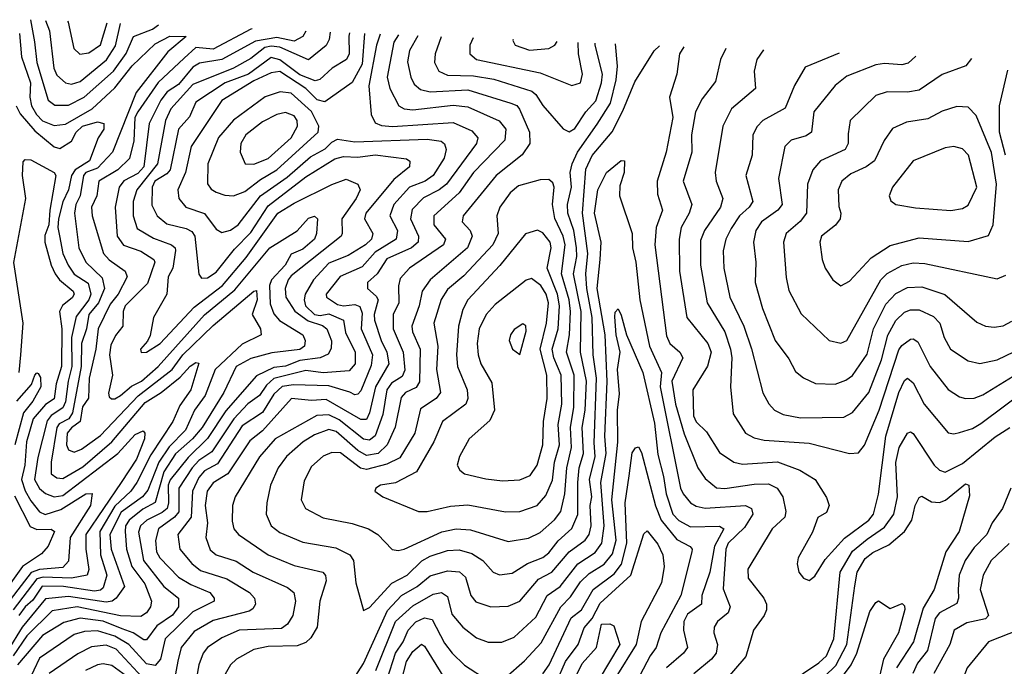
# Model space of a CAD drawing. Extents: x 1308313 to 1441400, y 959662 to 1036319.
# Tile 419 of 656: x 1356106 to 1359510, y 1032070 to 1034303. Entities that reach past the tile are written whole.
import ezdxf

# ---------------------------------------------------------------- set-up
doc = ezdxf.new("R2010")
doc.units = 0

msp = doc.modelspace()

# ---------------------------------------------------------------- linework, layer by layer
at = {"layer": '0CON10XD'}
for points in [[(1356143.1, 1034302.9), (1356157, 1034227), (1356165.6, 1034155), (1356204.3, 1034025), (1356228.1, 1034008.1), (1356275, 1034007.3), (1356329, 1034035), (1356430.7, 1034125), (1356474, 1034186), (1356499.8, 1034245), (1356565, 1034270.3), (1356586.2, 1034284.6)], [(1356195.4, 1034300.7), (1356209, 1034265), (1356224.2, 1034135), (1356235, 1034111.9), (1356265, 1034085.2), (1356285, 1034080.6), (1356315, 1034089.8), (1356405.9, 1034164.1), (1356437.7, 1034212.3), (1356455, 1034290)], [(1356271.5, 1034297.6), (1356274, 1034294), (1356293, 1034203), (1356313.7, 1034183.7), (1356345, 1034188.9), (1356385, 1034216), (1356408.7, 1034291.9)], [(1356910.2, 1034271.2), (1356905, 1034269.8), (1356775, 1034201.4), (1356715, 1034206.9), (1356675, 1034169.5), (1356585, 1034085.5), (1356514.3, 1033985), (1356504.7, 1033965), (1356500.7, 1033885), (1356486.1, 1033823.9), (1356445, 1033784.6), (1356379.4, 1033745), (1356372.8, 1033695), (1356354.6, 1033655), (1356356.9, 1033625), (1356395.7, 1033495), (1356415, 1033473.5), (1356471.2, 1033435), (1356477.9, 1033415), (1356446.4, 1033355), (1356419.2, 1033320.8), (1356377.6, 1033235), (1356369.7, 1033165), (1356346.7, 1033065), (1356343.7, 1032996.3), (1356323.9, 1032966.1), (1356314.9, 1032915.1), (1356285, 1032893.6), (1356270.8, 1032875), (1356268.6, 1032835), (1356275, 1032817.8), (1356295, 1032809.5), (1356319.8, 1032820.2), (1356385, 1032866.8), (1356515.6, 1033004.4), (1356633.4, 1033095), (1356670.6, 1033145), (1356775, 1033246.8), (1356915, 1033365.8), (1356925, 1033367.7), (1356927.6, 1033335), (1356910.2, 1033285), (1356939, 1033235), (1356940.8, 1033215), (1356875, 1033182.2), (1356781.8, 1033095), (1356747, 1033005), (1356710.8, 1032955), (1356679.5, 1032885), (1356622.7, 1032827.3), (1356586.7, 1032775), (1356548.7, 1032678.7), (1356531, 1032655), (1356457.5, 1032602.5), (1356417.3, 1032525), (1356422.8, 1032475), (1356469.1, 1032345), (1356439.3, 1032305), (1356425.4, 1032294.6), (1356405, 1032290.9), (1356275, 1032310.8), (1356195, 1032303), (1356114.7, 1032205.3), (1356065, 1032124.5)], [(1357095.1, 1034263.6), (1357084.8, 1034245.2), (1357055, 1034228.2), (1356995, 1034241.3), (1356921.7, 1034228.3), (1356805, 1034165.3), (1356727.2, 1034152.8), (1356705, 1034138.9), (1356655, 1034079), (1356615.7, 1034054.3), (1356593.9, 1034025), (1356553.6, 1033945), (1356535.5, 1033795), (1356515, 1033772), (1356466.7, 1033746.7), (1356450, 1033725), (1356435.8, 1033655), (1356443.5, 1033555), (1356465, 1033524.8), (1356525, 1033503.7), (1356569.6, 1033475), (1356573.8, 1033465), (1356547.7, 1033392.3), (1356471.1, 1033315), (1356464.1, 1033295), (1356462.4, 1033245), (1356437.4, 1033212.6), (1356421.4, 1033178.6), (1356416.4, 1033145), (1356427.2, 1033075), (1356413.3, 1033013.3), (1356415, 1033000), (1356423.1, 1032993.1), (1356435, 1032993.2), (1356455, 1033004.8), (1356493.1, 1033036.9), (1356526.9, 1033055), (1356585, 1033105.5), (1356745, 1033283.5), (1356850, 1033370), (1356971, 1033515), (1357065, 1033573.8), (1357105, 1033617.6), (1357125, 1033624), (1357135.2, 1033615), (1357132.4, 1033565), (1357125.2, 1033545), (1357085, 1033511), (1357045, 1033493.7), (1357023.4, 1033455), (1356976.8, 1033405), (1356969.7, 1033385), (1356972, 1033322), (1356985, 1033286.8), (1357004.4, 1033264.4), (1357085.3, 1033215), (1357093.1, 1033195), (1357090.8, 1033175), (1357075, 1033164.1), (1356977.9, 1033152.1), (1356905, 1033133), (1356855, 1033105.7), (1356811.6, 1033015), (1356736.8, 1032895), (1356704.1, 1032855.9), (1356645, 1032803.9), (1356605, 1032741.3), (1356575, 1032635.2), (1356532.3, 1032612.3), (1356484.6, 1032575), (1356472.5, 1032555), (1356470.4, 1032535), (1356475.9, 1032475), (1356493.9, 1032415), (1356539.2, 1032355), (1356561.9, 1032295), (1356558.7, 1032275), (1356544, 1032255), (1356525, 1032242), (1356455, 1032244.4), (1356305, 1032274.9), (1356218, 1032262), (1356131, 1032175), (1356083.9, 1032106.1)], [(1357179.2, 1034260.1), (1357175.7, 1034235), (1357166.1, 1034213.9), (1357105, 1034164), (1357005, 1034208.5), (1356975, 1034211.9), (1356953.1, 1034206.9), (1356905, 1034168.9), (1356844.9, 1034135.1), (1356705, 1034078.6), (1356628.4, 1033995), (1356610.1, 1033955), (1356583, 1033805), (1356511, 1033715), (1356498.7, 1033675), (1356498.6, 1033625), (1356512.2, 1033582.2), (1356568.4, 1033548.4), (1356631.1, 1033525), (1356643.6, 1033515), (1356645.3, 1033505.3), (1356635.5, 1033444.5), (1356619.5, 1033415), (1356615.2, 1033355), (1356568.2, 1033275), (1356557.2, 1033212.8), (1356547.8, 1033192.2), (1356524, 1033165), (1356526, 1033154), (1356545, 1033154.6), (1356592.2, 1033185), (1356709.5, 1033310.5), (1356807.2, 1033385), (1356888.7, 1033481.3), (1356998.5, 1033635), (1357055, 1033669.6), (1357185, 1033734.3), (1357235, 1033752.2), (1357275.6, 1033735), (1357283.2, 1033715), (1357269, 1033685), (1357219.2, 1033615), (1357221.4, 1033565), (1357216.9, 1033555), (1357045, 1033418.3), (1357033.8, 1033405), (1357024.4, 1033375), (1357026.2, 1033345), (1357056.8, 1033296.8), (1357102.9, 1033262.9), (1357153.4, 1033246.6), (1357168.3, 1033235), (1357183.9, 1033193.9), (1357183, 1033167), (1357172.2, 1033147.8), (1357144.9, 1033135.1), (1357074, 1033126), (1357025, 1033106.1), (1356985, 1033101.6), (1356925, 1033072.8), (1356818.3, 1032951.7), (1356755, 1032856.7), (1356688.8, 1032791.2), (1356626.4, 1032713.6), (1356619.9, 1032695), (1356621.1, 1032635), (1356615.6, 1032615), (1356599.2, 1032600.8), (1356545.2, 1032575), (1356523.9, 1032555), (1356517.3, 1032532.7), (1356534.6, 1032435), (1356605, 1032346), (1356654.8, 1032305), (1356655.1, 1032275), (1356635, 1032246.7), (1356580.5, 1032209.5), (1356545, 1032161.1), (1356535, 1032161), (1356498.8, 1032185), (1356460.2, 1032199.8), (1356395, 1032226.2), (1356315, 1032235.7), (1356258.8, 1032221.2), (1356185, 1032175.9), (1356099.2, 1032075)], [(1356105.7, 1034255), (1356112, 1034175), (1356143.6, 1034085), (1356141.1, 1034035), (1356147.1, 1034005), (1356164.3, 1033975), (1356185, 1033953.9), (1356225, 1033937), (1356265, 1033942.5), (1356356.3, 1033995), (1356435, 1034067.6), (1356495, 1034143.7), (1356575, 1034219.3), (1356625, 1034245.7), (1356681.2, 1034245), (1356618.1, 1034191.9), (1356508.4, 1034051.6), (1356427.6, 1033845), (1356375, 1033789.9), (1356335, 1033775.1), (1356326.5, 1033765), (1356315.4, 1033695), (1356300, 1033665), (1356296, 1033635), (1356311, 1033515), (1356334.8, 1033465), (1356391.2, 1033411.2), (1356399.7, 1033375), (1356378.9, 1033325), (1356345.6, 1033285), (1356337.5, 1033235), (1356319.8, 1033185), (1356319.2, 1033105), (1356288.9, 1032945), (1356276, 1032925), (1356242.9, 1032907), (1356234.3, 1032895), (1356214.5, 1032774.5), (1356215.3, 1032735), (1356235, 1032721.3), (1356255, 1032718.5), (1356325, 1032758.9), (1356425, 1032844.6), (1356539.6, 1032980.4), (1356595.6, 1033015), (1356661.5, 1033068.5), (1356695, 1033106.7), (1356715, 1033118.8), (1356725, 1033117.1), (1356697.4, 1033025), (1356659.9, 1032970.1), (1356636, 1032915), (1356559.8, 1032800.2), (1356511.6, 1032705), (1356490.5, 1032675), (1356435, 1032623), (1356382.9, 1032535), (1356385.1, 1032455.1), (1356407.3, 1032385), (1356395, 1032341.4), (1356385, 1032332.7), (1356365, 1032329.7), (1356257.5, 1032345), (1356183.4, 1032346.6), (1356151.7, 1032298.3), (1356125, 1032275.5), (1356102.8, 1032245)], [(1357245.8, 1034257.3), (1357243.5, 1034246.5), (1357245.1, 1034184.9), (1357236.4, 1034165), (1357186.5, 1034135), (1357143.4, 1034096.6), (1357127.8, 1034092.2), (1357075, 1034112.6), (1357005, 1034164.7), (1356975, 1034171.8), (1356897.2, 1034115), (1356817, 1034085), (1356715, 1034018.4), (1356692.7, 1033967.3), (1356655.7, 1033924.3), (1356626, 1033784), (1356615, 1033770.6), (1356573.9, 1033745), (1356564.3, 1033725), (1356562.5, 1033662.5), (1356581.6, 1033625), (1356615, 1033598.4), (1356682, 1033582), (1356701.6, 1033571.6), (1356711.8, 1033555), (1356725, 1033424), (1356735, 1033410), (1356755, 1033411.6), (1356785, 1033431.1), (1356849.2, 1033510.8), (1356905, 1033568), (1356965, 1033659.9), (1357095, 1033760.7), (1357195, 1033822.6), (1357225, 1033830.8), (1357275, 1033828), (1357335, 1033835.8), (1357442.9, 1033822.9), (1357454.7, 1033814.7), (1357453.2, 1033795), (1357399.4, 1033750.6), (1357303, 1033635), (1357297.7, 1033615), (1357326.5, 1033565), (1357321.7, 1033545), (1357301.7, 1033525), (1357241.8, 1033488.2), (1357175, 1033461.8), (1357122.1, 1033405), (1357092.9, 1033355), (1357089.2, 1033335), (1357093.9, 1033315), (1357125.1, 1033285.1), (1357145, 1033281.8), (1357175, 1033287.5), (1357225.3, 1033265), (1357232.4, 1033222.4), (1357266.2, 1033155), (1357266.1, 1033115), (1357245, 1033090.1), (1357155, 1033083.9), (1357095, 1033091.3), (1356985, 1033063.9), (1356958.9, 1033041.1), (1356935, 1033005.2), (1356895, 1032975.8), (1356846.1, 1032925), (1356769.9, 1032810.1), (1356725, 1032780.7), (1356702.2, 1032755), (1356656.6, 1032685), (1356656.8, 1032603.2), (1356641.6, 1032585), (1356585.6, 1032545), (1356576.1, 1032503.9), (1356579.3, 1032465), (1356590.2, 1032445), (1356655, 1032377.2), (1356697.9, 1032352.1), (1356763.8, 1032325), (1356778.2, 1032305), (1356778.5, 1032295), (1356705, 1032258.4), (1356609, 1032165), (1356592.5, 1032095), (1356575, 1032072.8), (1356545, 1032078.3), (1356483.5, 1032145), (1356435, 1032174.5), (1356375, 1032192.1), (1356330.1, 1032189.9), (1356295, 1032179.4), (1356175, 1032097.7), (1356135.8, 1032015)], [(1357297.5, 1034255.2), (1357290.2, 1034149.8), (1357255, 1034086.4), (1357160.7, 1034019.3), (1357135, 1034026.5), (1357095.7, 1034065), (1357005, 1034124.3), (1356975, 1034119.8), (1356915, 1034092.2), (1356805, 1034024.3), (1356698.9, 1033865), (1356679.5, 1033775), (1356653.4, 1033715), (1356656.4, 1033685), (1356680.5, 1033655), (1356745, 1033633.2), (1356785, 1033579.6), (1356805, 1033567.5), (1356835, 1033575.7), (1356861.4, 1033595), (1356938.3, 1033695), (1357030.9, 1033759.1), (1357111.1, 1033828.9), (1357162.6, 1033857.4), (1357185, 1033880), (1357205, 1033890.5), (1357265, 1033880.8), (1357515, 1033890.8), (1357563.5, 1033883.5), (1357575, 1033874.4), (1357580.9, 1033855), (1357573.3, 1033825), (1357535, 1033765.2), (1357507.9, 1033745), (1357453.8, 1033725), (1357399.1, 1033665), (1357385.2, 1033625), (1357411.9, 1033575), (1357407.4, 1033545), (1357335, 1033500.4), (1357290.5, 1033449.5), (1357214, 1033416), (1357165.4, 1033355), (1357166.5, 1033345), (1357205, 1033319.7), (1357225, 1033314.9), (1357265, 1033319.7), (1357282.5, 1033312.5), (1357289.5, 1033289.5), (1357286.7, 1033235), (1357325.7, 1033145), (1357321.6, 1033108.4), (1357285, 1033021.8), (1357275, 1033009.2), (1357265, 1033007.1), (1357246.8, 1033016.8), (1357175, 1033038.6), (1357052.4, 1033042.4), (1357013.3, 1033036.7), (1356985, 1033010.3), (1356945, 1032945.9), (1356875, 1032900.3), (1356790.5, 1032769.5), (1356745, 1032744.9), (1356725, 1032721.7), (1356703.1, 1032675), (1356698.5, 1032585), (1356652.6, 1032525), (1356659.5, 1032475), (1356701.7, 1032425), (1356731.2, 1032401.2), (1356822.3, 1032372.3), (1356900.7, 1032325), (1356918.2, 1032305), (1356920.8, 1032285), (1356911.9, 1032268.1), (1356899.2, 1032260.8), (1356775, 1032228.2), (1356709.4, 1032190.6), (1356664.8, 1032135), (1356652.7, 1032087.3), (1356635.2, 1031994.9)], [(1357352.7, 1034252.9), (1357339.2, 1034215), (1357313.6, 1034075), (1357320.8, 1033975), (1357335, 1033946.2), (1357357.3, 1033937.3), (1357395, 1033933.6), (1357605, 1033948.4), (1357669.3, 1033919.3), (1357690.3, 1033895), (1357684.8, 1033875), (1357581, 1033735), (1357556.7, 1033715), (1357501.7, 1033688.3), (1357462.9, 1033647.1), (1357457.5, 1033615), (1357484.5, 1033555), (1357483.7, 1033535), (1357460.5, 1033515), (1357375, 1033476.8), (1357341.9, 1033425), (1357308.6, 1033395), (1357308.4, 1033375), (1357338.7, 1033348.7), (1357344.8, 1033335), (1357331.4, 1033285), (1357332.3, 1033265), (1357355.4, 1033195), (1357375.7, 1033155), (1357382.7, 1033115), (1357335.9, 1033035), (1357315.6, 1032945), (1357305, 1032922.7), (1357285, 1032922.2), (1357165, 1032990.8), (1357115, 1032987.9), (1357045.8, 1032994.2), (1356945, 1032883.2), (1356901.4, 1032848.6), (1356825.2, 1032735), (1356775, 1032703.8), (1356754.8, 1032675), (1356747.2, 1032625), (1356755.6, 1032565), (1356749.5, 1032515), (1356765, 1032472.7), (1356785.2, 1032455.2), (1356855, 1032432.8), (1356913.8, 1032395), (1357032.2, 1032342.2), (1357054.2, 1032325), (1357059.3, 1032295), (1357050.2, 1032245), (1357032.4, 1032215), (1357010.9, 1032200.9), (1356864.9, 1032195.1), (1356805, 1032168.3), (1356755.9, 1032135), (1356741, 1032115), (1356725.2, 1032074.8), (1356692.8, 1031895)], [(1357415.4, 1034250.3), (1357398.9, 1034225), (1357376.7, 1034105), (1357385.2, 1034065.2), (1357416.7, 1034005), (1357434.6, 1033994.6), (1357465, 1033991.4), (1357605, 1034008.3), (1357655, 1034001.8), (1357763.7, 1033953.7), (1357786, 1033925), (1357783.2, 1033886.8), (1357675.1, 1033774.9), (1357625.7, 1033705), (1357537.7, 1033625), (1357537.8, 1033595), (1357578.1, 1033545), (1357571.4, 1033525), (1357453.3, 1033445), (1357421.3, 1033408.7), (1357415.6, 1033384.4), (1357417, 1033325), (1357397.6, 1033285), (1357397.5, 1033235), (1357431.2, 1033155), (1357437.9, 1033092.1), (1357428.8, 1033071.2), (1357391.8, 1033048.2), (1357375.7, 1033025), (1357360.9, 1032939.1), (1357335, 1032865.7), (1357315, 1032851.2), (1357295, 1032853.8), (1357210.9, 1032920.9), (1357175, 1032938.2), (1357133.4, 1032936.6), (1356989.7, 1032855), (1356935, 1032793.5), (1356850.8, 1032655), (1356841.9, 1032625), (1356841.2, 1032571.2), (1356846.8, 1032545), (1356862.1, 1032525), (1356965, 1032455.2), (1357055, 1032417.8), (1357154.4, 1032395), (1357163.8, 1032383.8), (1357165.8, 1032365), (1357144.2, 1032295), (1357134.8, 1032205.2), (1357112.1, 1032167.9), (1357095, 1032152.6), (1357065, 1032141), (1356965, 1032138.3), (1356915, 1032127.6), (1356855.6, 1032094.4), (1356835, 1032074.5), (1356812, 1032035)], [(1357482.4, 1034247.6), (1357453.8, 1034196.2), (1357447.2, 1034157.2), (1357458.7, 1034105), (1357469.8, 1034079.8), (1357491.4, 1034061.4), (1357525, 1034053.3), (1357655, 1034060.5), (1357803.3, 1034015), (1357825, 1034006.1), (1357834.2, 1033994.2), (1357868.4, 1033915), (1357869, 1033875), (1357843.6, 1033836.4), (1357753, 1033765), (1357639.2, 1033625), (1357635.9, 1033605), (1357663.1, 1033575), (1357670.5, 1033555), (1357653.9, 1033515), (1357525.4, 1033404.6), (1357496.9, 1033365), (1357487, 1033315), (1357461.6, 1033245), (1357464.5, 1033225), (1357490.3, 1033165), (1357488.2, 1033051.8), (1357477.1, 1033032.9), (1357439.7, 1033015), (1357425, 1032998.2), (1357404.1, 1032895.9), (1357376.7, 1032835), (1357345, 1032804.9), (1357305, 1032798), (1357275, 1032814.9), (1357200.4, 1032880.4), (1357175, 1032887.8), (1357125, 1032869.5), (1357086.4, 1032845), (1357028.8, 1032795), (1356999.8, 1032755), (1356973.1, 1032695), (1356960, 1032635), (1356958.2, 1032595), (1356975.4, 1032555), (1357005, 1032532.1), (1357085, 1032498.1), (1357198.5, 1032478.5), (1357247.7, 1032455), (1357260.6, 1032435), (1357267.8, 1032357.8), (1357295, 1032262.5), (1357315, 1032273.1), (1357392.5, 1032357.5), (1357445, 1032385.2), (1357496.1, 1032433.9), (1357525, 1032450.5), (1357585, 1032469.6), (1357625, 1032472.7), (1357669.3, 1032459.3), (1357706.8, 1032435), (1357742.7, 1032395), (1357765, 1032385.9), (1357808.1, 1032391.9), (1357861.6, 1032425), (1357915, 1032445.9), (1357935, 1032461.5), (1357967.3, 1032502.7), (1358014.4, 1032545.6), (1358035.7, 1032594.3), (1358035.3, 1032705), (1358040.5, 1032755), (1358055.1, 1032805.1), (1358050.9, 1032895), (1358061.2, 1032955), (1358064.9, 1033054.9), (1358044.9, 1033155), (1358047.2, 1033295), (1358020.8, 1033425), (1358032.1, 1033485), (1358031.3, 1033515), (1358021.1, 1033575), (1358000.7, 1033635), (1357999.5, 1033665), (1358013.4, 1033725), (1358008.9, 1033775), (1358016.1, 1033805), (1358034.8, 1033845.2), (1358102.6, 1033942.6), (1358147.9, 1034015), (1358167.9, 1034095), (1358172.1, 1034142.1), (1358165.6, 1034219.4)], [(1357221.3, 1031965), (1357295, 1032079.7), (1357377.7, 1032262.3), (1357425.9, 1032314.1), (1357479.6, 1032345), (1357525, 1032382.9), (1357585, 1032399.3), (1357626.7, 1032396.7), (1357647.4, 1032377.4), (1357665.8, 1032315), (1357682.9, 1032292.9), (1357735.3, 1032275.3), (1357795, 1032277.9), (1357835, 1032294.7), (1357899.2, 1032370.8), (1357946.1, 1032395), (1358005, 1032465.2), (1358061, 1032505), (1358074.5, 1032525.5), (1358081.7, 1032555), (1358078.4, 1032625), (1358083.3, 1032655), (1358076.1, 1032715), (1358095.1, 1032794.9), (1358092.2, 1032842.2), (1358100.2, 1033065), (1358089, 1033145), (1358085.4, 1033275), (1358067.1, 1033375), (1358063.4, 1033425), (1358070.2, 1033495), (1358051.8, 1033635), (1358063.5, 1033786.5), (1358085, 1033834.2), (1358153.8, 1033916.2), (1358191.5, 1033988.5), (1358232.2, 1034087.8), (1358299.1, 1034195), (1358317.6, 1034213.1)], [(1357563.3, 1034244.2), (1357541.9, 1034185), (1357540.3, 1034155), (1357554.6, 1034125), (1357585, 1034111.8), (1357675, 1034109.5), (1357745, 1034097.2), (1357875.9, 1034055.9), (1357890.5, 1034045), (1357915, 1034006.2), (1357985, 1033925.6), (1358005, 1033915.5), (1358025, 1033927.1), (1358063.5, 1033985), (1358097.4, 1034022.6), (1358117.6, 1034085), (1358120.3, 1034115), (1358095.8, 1034215), (1358095, 1034222.3)], [(1357673.1, 1034239.7), (1357662.2, 1034215), (1357662.5, 1034185), (1357685, 1034165.3), (1357905, 1034119.6), (1358015, 1034075.5), (1358044.4, 1034085), (1358051.4, 1034115), (1358038.3, 1034185), (1358036.5, 1034224.7)], [(1357811.4, 1034234), (1357811.3, 1034231.3), (1357818.9, 1034215), (1357868.2, 1034198.2), (1357935, 1034203.2), (1357955.5, 1034214.5), (1357963.7, 1034227.7)], [(1358401.8, 1034209.6), (1358386.9, 1034185), (1358378, 1034115), (1358352, 1034035), (1358363.9, 1033965), (1358341.1, 1033845), (1358309.6, 1033745), (1358310.5, 1033700.5), (1358327.7, 1033645), (1358306.3, 1033585), (1358301.3, 1033525), (1358341.6, 1033211.6), (1358353.7, 1033185), (1358387.8, 1033155), (1358398.3, 1033135), (1358360.4, 1033055), (1358373.3, 1032975), (1358402.5, 1032872.5), (1358450.4, 1032755), (1358475, 1032718), (1358515, 1032686.2), (1358544.1, 1032684.1), (1358645, 1032699.1), (1358695, 1032700.4), (1358724.6, 1032685), (1358743.5, 1032655), (1358753.9, 1032605), (1358750.7, 1032585), (1358707.1, 1032545), (1358623.1, 1032405), (1358624, 1032374), (1358678.9, 1032305), (1358687.5, 1032285), (1358687.5, 1032265), (1358679.6, 1032245), (1358642.7, 1032195), (1358616.6, 1032103.4), (1358488.7, 1031955)], [(1358546.7, 1034203.6), (1358528.4, 1034165), (1358511, 1034089), (1358465, 1034029.1), (1358442.7, 1033985), (1358427.8, 1033905), (1358428.9, 1033845), (1358399.7, 1033745), (1358429.2, 1033665), (1358419.8, 1033635), (1358392.2, 1033585), (1358385.6, 1033545), (1358386.7, 1033435), (1358412.2, 1033275), (1358484.3, 1033184.3), (1358495.8, 1033155), (1358483.9, 1033106.1), (1358432.4, 1033025), (1358434.8, 1032935), (1358445, 1032914.6), (1358480, 1032880), (1358525, 1032808.2), (1358575, 1032774.7), (1358605, 1032767.5), (1358725.5, 1032775.5), (1358802.9, 1032747.1), (1358855.2, 1032715.2), (1358895, 1032652.5), (1358903.8, 1032625), (1358895, 1032601.5), (1358865, 1032583.6), (1358846.8, 1032533.2), (1358796.5, 1032445), (1358793.7, 1032423.7), (1358799.4, 1032395), (1358815, 1032374.2), (1358835, 1032365.8), (1358855, 1032380.8), (1358890.9, 1032439.1), (1358957.3, 1032512.7), (1359041.1, 1032575), (1359057.8, 1032595), (1359074.1, 1032664.1), (1359100.3, 1032865), (1359145.2, 1033015), (1359165, 1033057.3), (1359175, 1033065.4), (1359195, 1033049.2), (1359232.3, 1032975), (1359315, 1032876.4), (1359335, 1032872.7), (1359355, 1032877.4), (1359399.3, 1032890.7), (1359428.6, 1032908.6), (1359596.1, 1033033.9)], [(1358677.2, 1034198.3), (1358654.6, 1034165), (1358645.3, 1034125), (1358649.6, 1034065), (1358566.7, 1033995), (1358536.7, 1033935), (1358510, 1033775), (1358513.6, 1033745), (1358536.7, 1033685), (1358528.5, 1033655), (1358473, 1033575), (1358459.7, 1033540.3), (1358459.4, 1033455), (1358482.3, 1033325), (1358543.7, 1033225), (1358563.5, 1033165), (1358567.6, 1033135), (1358562.6, 1033035), (1358572.3, 1032942.3), (1358615.2, 1032875.2), (1358645, 1032858.4), (1358679.5, 1032850.5), (1358835, 1032840.9), (1358975, 1032804.5), (1359005, 1032806.7), (1359026.7, 1032833.3), (1359077.1, 1032955), (1359145, 1033162.5), (1359155, 1033178.3), (1359185, 1033199.7), (1359195, 1033201.3), (1359210.6, 1033190.6), (1359252.9, 1033105), (1359315, 1033025.9), (1359355, 1033000.3), (1359375, 1032994.7), (1359405, 1032996.1), (1359435, 1033007.2), (1359555, 1033081.6)], [(1358938.3, 1034187.5), (1358820.7, 1034139.3), (1358783.9, 1034076.1), (1358752.2, 1033997.8), (1358674.8, 1033955.2), (1358655, 1033933.5), (1358640.8, 1033905), (1358637.9, 1033835), (1358616.2, 1033765), (1358640.2, 1033675), (1358628.1, 1033655), (1358594.3, 1033625), (1358565, 1033581.8), (1358547.3, 1033545), (1358537.6, 1033505), (1358540.2, 1033445), (1358561.3, 1033345), (1358609.6, 1033245), (1358636.2, 1033166.2), (1358674.3, 1033014.3), (1358695.8, 1032975.8), (1358715.6, 1032955), (1358745, 1032939.1), (1358805, 1032927.9), (1358955, 1032930.5), (1358985, 1032945.9), (1359041.1, 1033015), (1359085, 1033128.5), (1359106.8, 1033213.2), (1359135, 1033264.7), (1359165, 1033292.6), (1359185, 1033301), (1359215, 1033301.2), (1359265, 1033278.1), (1359286.8, 1033255), (1359301.2, 1033205), (1359324.1, 1033165), (1359384.3, 1033124.3), (1359425, 1033115.9), (1359485, 1033128.8), (1359545, 1033157.5)], [(1359204, 1034176.5), (1359176.7, 1034153.3), (1359155, 1034147.1), (1359095, 1034151.3), (1359065, 1034146.6), (1358965, 1034107.9), (1358924.8, 1034075.2), (1358850.9, 1033985), (1358843.1, 1033915), (1358825, 1033902.1), (1358772.8, 1033887.2), (1358750.8, 1033865), (1358729.5, 1033755), (1358741.2, 1033665), (1358727.2, 1033645), (1358669.8, 1033605), (1358651, 1033575), (1358642.5, 1033535), (1358650.5, 1033465), (1358648.8, 1033395), (1358673.2, 1033305), (1358717.7, 1033195), (1358765, 1033131.4), (1358788.3, 1033088.3), (1358815, 1033066.2), (1358856.8, 1033046.8), (1358925.2, 1033044.8), (1358962, 1033058), (1358985, 1033073.9), (1359035, 1033147.5), (1359056.9, 1033235), (1359099.7, 1033320.3), (1359135, 1033357.8), (1359175, 1033378.1), (1359225, 1033380.2), (1359303.8, 1033353.8), (1359415, 1033258.8), (1359444.1, 1033244.1), (1359475, 1033240.7), (1359505, 1033245.3), (1359535, 1033261.4)], [(1359396.6, 1034168.6), (1359376.4, 1034143.6), (1359295, 1034113.4), (1359215, 1034059.2), (1359175, 1034052.9), (1359105, 1034054.2), (1359065, 1034041.1), (1358976.2, 1033955), (1358969.3, 1033909.3), (1358970, 1033875), (1358959.1, 1033855), (1358874.1, 1033815.9), (1358847.5, 1033785), (1358829.7, 1033735), (1358826.2, 1033635), (1358803.7, 1033606.3), (1358755.3, 1033565), (1358746.6, 1033535), (1358755, 1033412.5), (1358765, 1033367.5), (1358807, 1033287), (1358904.2, 1033195), (1358945, 1033185.5), (1358965, 1033195.6), (1359082.5, 1033405), (1359105, 1033426.1), (1359155, 1033453.7), (1359195, 1033463.4), (1359235, 1033460.6), (1359485, 1033408.2), (1359515, 1033420.5)], [(1359513.4, 1033835), (1359492.4, 1033915), (1359493.4, 1034005), (1359521.5, 1034128.5)], [(1356845, 1033694.8), (1356885, 1033709.5), (1356938.4, 1033751.6), (1356995, 1033784.6), (1357138, 1033915), (1357139.7, 1033935), (1357115, 1033986.2), (1357045, 1034049.6), (1357006, 1034054), (1356955, 1034036.6), (1356845, 1033955.7), (1356793.6, 1033896.4), (1356756.3, 1033805), (1356755.7, 1033735.7), (1356767.7, 1033717.7), (1356785, 1033707.3), (1356815, 1033696.7), (1356845, 1033694.8)], [(1356094.4, 1034005), (1356107.8, 1033977.8), (1356159.1, 1033919.1), (1356225, 1033864.4), (1356245, 1033858.4), (1356285, 1033883.1), (1356301.5, 1033915), (1356322.9, 1033935), (1356375, 1033950.2), (1356397.1, 1033945), (1356397.1, 1033925), (1356377.7, 1033895), (1356348, 1033815), (1356298.3, 1033785), (1356285.1, 1033765), (1356274.6, 1033715), (1356255.7, 1033674.3), (1356240.8, 1033615), (1356237.9, 1033585), (1356243.6, 1033556.4), (1356255.7, 1033495), (1356274.2, 1033455), (1356294.6, 1033424.6), (1356342.9, 1033392.9), (1356352.6, 1033355), (1356344.8, 1033335), (1356301.6, 1033278.4), (1356285.5, 1033205), (1356286.9, 1033105), (1356273.3, 1033055), (1356265, 1032983.2), (1356255, 1032963), (1356215, 1032935.7), (1356201.8, 1032918.2), (1356168.9, 1032791.1), (1356157.4, 1032715), (1356174.3, 1032684.3), (1356195, 1032666.7), (1356225, 1032654.9), (1356255, 1032659.5), (1356445.7, 1032804.3), (1356505, 1032870.8), (1356533.1, 1032883.1), (1356538.8, 1032875), (1356537.1, 1032855), (1356510.2, 1032785), (1356456.5, 1032705), (1356335.1, 1032525), (1356334.6, 1032475), (1356345.8, 1032404.2), (1356339.7, 1032385), (1356285.9, 1032374.1), (1356187.6, 1032377.6), (1356165, 1032371.9), (1356084.2, 1032265)], [(1356915, 1033803.8), (1356965, 1033824.1), (1357044.4, 1033895), (1357067, 1033935), (1357065.7, 1033955), (1357055, 1033970.9), (1357025, 1033981.9), (1356995, 1033975.7), (1356945, 1033950.5), (1356888.2, 1033905), (1356870.6, 1033875), (1356867.9, 1033845), (1356885.4, 1033805.4), (1356915, 1033803.8)], [(1358945, 1033384.4), (1358975, 1033400), (1359049.4, 1033480.6), (1359115, 1033522.6), (1359215, 1033549.3), (1359385, 1033536.5), (1359455, 1033558.2), (1359470.9, 1033595), (1359482.1, 1033735), (1359465.2, 1033844.8), (1359411.9, 1033971.9), (1359385, 1034000.4), (1359345, 1034003.4), (1359295, 1033987.1), (1359245, 1033960.5), (1359171.2, 1033948.8), (1359122.7, 1033927.3), (1359093.9, 1033886.1), (1359061.3, 1033815), (1359032.3, 1033795), (1358978.9, 1033771.1), (1358948.2, 1033745), (1358935.3, 1033715), (1358938.1, 1033658.1), (1358944.6, 1033635), (1358942.7, 1033615), (1358926.4, 1033593.6), (1358877.7, 1033555), (1358872.3, 1033535), (1358879.5, 1033475), (1358890, 1033445), (1358917.1, 1033405), (1358945, 1033384.4)], [(1359325, 1033644.1), (1359365, 1033650.7), (1359385, 1033662.7), (1359414.8, 1033725), (1359385.5, 1033835), (1359365, 1033856.5), (1359335, 1033864.6), (1359305, 1033860), (1359194.3, 1033815.7), (1359122.9, 1033725), (1359111.9, 1033695), (1359117.8, 1033677.8), (1359135, 1033664.4), (1359202.9, 1033652.9), (1359325, 1033644.1)], [(1356104.4, 1033085), (1356109.7, 1033145), (1356118, 1033255), (1356085.9, 1033464.1), (1356127.9, 1033685), (1356115.8, 1033765), (1356118.3, 1033811.7), (1356125, 1033820), (1356145, 1033819.5), (1356225.6, 1033775), (1356230.9, 1033765), (1356210, 1033645), (1356207.5, 1033595), (1356192.9, 1033557.1), (1356192.8, 1033535), (1356214.9, 1033455), (1356229.4, 1033425), (1356244.4, 1033404.4), (1356290.6, 1033365), (1356294.1, 1033355), (1356287.9, 1033342.1), (1356253.8, 1033316.2), (1356244.3, 1033295), (1356251.5, 1033235), (1356250.8, 1033105), (1356232.1, 1033045), (1356225, 1032993.2), (1356195, 1032973.8), (1356152.5, 1032925), (1356129.3, 1032845), (1356123.5, 1032765), (1356112.5, 1032715), (1356125, 1032675.7), (1356145, 1032641.7), (1356175, 1032603), (1356193.8, 1032593.8), (1356248.2, 1032611.8), (1356335, 1032665.7), (1356357.1, 1032667.1), (1356351, 1032625), (1356280.7, 1032515), (1356275, 1032433.3), (1356255, 1032411.3), (1356175, 1032403.9), (1356146, 1032394), (1356037.6, 1032255)], [(1357337.3, 1032055), (1357404.9, 1032225), (1357465, 1032279.1), (1357535, 1032318.6), (1357564.4, 1032324.4), (1357585, 1032311.2), (1357600.2, 1032250.2), (1357637.5, 1032205), (1357685, 1032168.4), (1357725, 1032153.3), (1357773.3, 1032153.3), (1357815, 1032170), (1357890.2, 1032239.8), (1357929.8, 1032315), (1357973.9, 1032346.1), (1358035, 1032424.1), (1358095, 1032462.4), (1358118.9, 1032495), (1358126.5, 1032555), (1358115.1, 1032705), (1358133.1, 1032805), (1358128.5, 1032865), (1358137.1, 1033052.9), (1358129.4, 1033215), (1358102.4, 1033375), (1358112.1, 1033475), (1358116, 1033535), (1358092.6, 1033635), (1358104.6, 1033715.4), (1358135, 1033775.4), (1358185, 1033817.1), (1358196.9, 1033815), (1358196, 1033775), (1358180.9, 1033729.1), (1358179.2, 1033695), (1358222.7, 1033565), (1358224.3, 1033515), (1358235.7, 1033465), (1358250.2, 1033335), (1358282.6, 1033175), (1358324.8, 1033085), (1358320.5, 1033035), (1358390.5, 1032685), (1358399.2, 1032665), (1358424.7, 1032635), (1358445, 1032623), (1358475, 1032616.6), (1358615.5, 1032625.5), (1358635.4, 1032615), (1358639.8, 1032595), (1358611.1, 1032548.9), (1358554.9, 1032495), (1358546.8, 1032475), (1358537.9, 1032337.9), (1358562.4, 1032275), (1358554.7, 1032255), (1358518.7, 1032225), (1358506.4, 1032205), (1358505.8, 1032185), (1358517.8, 1032145), (1358513.1, 1032115), (1358497.8, 1032095), (1358436.4, 1032043.6)], [(1357415, 1032469.6), (1357435, 1032474.7), (1357565, 1032534), (1357615, 1032544.4), (1357665, 1032541.2), (1357795, 1032501.1), (1357865, 1032511.9), (1357905, 1032531.7), (1357955, 1032576.2), (1357976.2, 1032605), (1357990.9, 1032665), (1357997.2, 1032755), (1358013.6, 1032825), (1358010.1, 1032895), (1358021.7, 1032965), (1358023.2, 1033075), (1357995.9, 1033155), (1358007.1, 1033215), (1358010.4, 1033295), (1358005.1, 1033335), (1357978.7, 1033425), (1357992, 1033525), (1357984.7, 1033555), (1357956.3, 1033616.3), (1357947.8, 1033665), (1357953.4, 1033725), (1357949, 1033739), (1357935, 1033751.1), (1357905, 1033750), (1357830.8, 1033729.2), (1357801.7, 1033705), (1357766.1, 1033655), (1357755.4, 1033625), (1357760, 1033565), (1357741.3, 1033525), (1357641.4, 1033418.6), (1357585, 1033371.6), (1357563.3, 1033336.7), (1357537.8, 1033255), (1357551.5, 1033175), (1357546.6, 1033095), (1357561, 1033015), (1357545.9, 1032995), (1357491.1, 1032958.9), (1357472.5, 1032875), (1357420.5, 1032789.5), (1357375, 1032768), (1357305, 1032749.4), (1357284.2, 1032754.2), (1357215, 1032807.6), (1357185, 1032808.6), (1357155, 1032795.8), (1357115, 1032760.4), (1357089.4, 1032710.6), (1357079.6, 1032645), (1357094.5, 1032615), (1357155, 1032582.9), (1357255, 1032563.2), (1357311.4, 1032545), (1357344.5, 1032525), (1357393.4, 1032473.4), (1357415, 1032469.6)], [(1357785, 1032603.8), (1357835, 1032604.3), (1357894.8, 1032625.2), (1357925, 1032660), (1357947.5, 1032712.5), (1357955.1, 1032775), (1357971.5, 1032835), (1357967.7, 1032905), (1357980.5, 1032975), (1357978.1, 1033075), (1357952.1, 1033135), (1357946.8, 1033165), (1357967.6, 1033235), (1357972.4, 1033315), (1357965.3, 1033355), (1357929.4, 1033445), (1357943.8, 1033515), (1357940.2, 1033535), (1357915, 1033566.4), (1357896.5, 1033576.5), (1357855, 1033563.5), (1357765.7, 1033454.3), (1357654.7, 1033335), (1357637.4, 1033302.6), (1357623.3, 1033245), (1357616.2, 1033145), (1357619.8, 1033105), (1357653.3, 1033025), (1357655.7, 1032995), (1357648.6, 1032975), (1357567.1, 1032915), (1357537.5, 1032845), (1357478.3, 1032741.7), (1357405, 1032703.9), (1357353.8, 1032695), (1357337.5, 1032685), (1357334, 1032675), (1357361.2, 1032655), (1357485, 1032604.7), (1357515, 1032604.2), (1357595, 1032623), (1357655, 1032627.6), (1357785, 1032603.8)], [(1357775, 1032710), (1357835, 1032713.6), (1357870.7, 1032729.3), (1357895, 1032764.4), (1357913.9, 1032835), (1357916.6, 1032915), (1357928.9, 1032995), (1357927.9, 1033075), (1357905.1, 1033165), (1357926.7, 1033255), (1357934, 1033325), (1357925.8, 1033355), (1357907.4, 1033385), (1357875, 1033409.3), (1357856.7, 1033403.3), (1357750.2, 1033319.8), (1357718.4, 1033285), (1357694.4, 1033235), (1357688, 1033185), (1357691, 1033145), (1357700, 1033115), (1357738.3, 1033048.3), (1357747.4, 1032955), (1357730.7, 1032919.3), (1357659.6, 1032855), (1357626.4, 1032795), (1357618.9, 1032765), (1357627.2, 1032747.2), (1357644, 1032735), (1357717.1, 1032717.1), (1357775, 1032710)], [(1357785, 1032031.3), (1357851.6, 1032088.4), (1357908.7, 1032151.3), (1357976.9, 1032275), (1358010.1, 1032309.9), (1358045, 1032361.5), (1358075, 1032390.8), (1358127, 1032423), (1358155, 1032457.9), (1358167.5, 1032505), (1358153.5, 1032645), (1358174.1, 1032844.1), (1358172.4, 1032955), (1358179, 1033011), (1358172.1, 1033095), (1358181.4, 1033155), (1358168, 1033215), (1358163.5, 1033276.5), (1358165, 1033293.3), (1358175, 1033304), (1358185, 1033282.9), (1358203.3, 1033215), (1358260.3, 1033085), (1358300, 1032910), (1358311.9, 1032801.9), (1358332.1, 1032725), (1358340.4, 1032665), (1358364, 1032595), (1358385, 1032573.3), (1358425, 1032551.4), (1358525, 1032554.3), (1358540, 1032545), (1358507.3, 1032485), (1358491.3, 1032395), (1358464.4, 1032315), (1358462.6, 1032285), (1358415, 1032249.6), (1358401.8, 1032225), (1358400.2, 1032195), (1358414.2, 1032135), (1358401.1, 1032115), (1358342.1, 1032065)], [(1357835, 1033146.2), (1357857.4, 1033227.4), (1357855.8, 1033245.8), (1357845, 1033252.9), (1357815, 1033232.5), (1357802.5, 1033215), (1357797.8, 1033195), (1357810, 1033165), (1357835, 1033146.2)], [(1356096.7, 1032985), (1356147.4, 1033042.6), (1356158.1, 1033075), (1356165, 1033082.9), (1356170.6, 1033080.6), (1356177.8, 1033067.8), (1356179.8, 1033035), (1356151.9, 1032985), (1356119.8, 1032945), (1356089.6, 1032835)], [(1358710, 1031975), (1358868.1, 1032081.9), (1358895, 1032106.5), (1358920.8, 1032165), (1358942.5, 1032395), (1358985, 1032467), (1359035, 1032508.9), (1359095, 1032550.2), (1359128.2, 1032595), (1359140.5, 1032655), (1359135, 1032774.3), (1359146, 1032825), (1359175, 1032875.5), (1359185, 1032880), (1359195, 1032874.4), (1359266.5, 1032765), (1359285, 1032747.2), (1359305, 1032740.5), (1359365, 1032770.7), (1359477.8, 1032862.2), (1359528.3, 1032895)], [(1357915, 1032043.9), (1357935.8, 1032075), (1358012.7, 1032237.3), (1358048.2, 1032265), (1358087.9, 1032335), (1358160.9, 1032389.1), (1358186.8, 1032423.2), (1358204.4, 1032495), (1358198.5, 1032635), (1358212.5, 1032727.5), (1358223.3, 1032806.7), (1358235, 1032824.3), (1358245, 1032827.5), (1358255, 1032808.8), (1358303.9, 1032623.9), (1358323.6, 1032575), (1358377.9, 1032507.9), (1358423.8, 1032483.8), (1358430.9, 1032475), (1358429.6, 1032465), (1358391.9, 1032315), (1358321.8, 1032185), (1358306.1, 1032135), (1358285, 1032106.1), (1358225, 1031991.6)], [(1358888.3, 1032035), (1358927, 1032073), (1358964.9, 1032145), (1358992.7, 1032347.3), (1359001.1, 1032395), (1359028.1, 1032441.9), (1359055, 1032462.7), (1359110.3, 1032489.7), (1359164.8, 1032535.2), (1359190, 1032575), (1359201.6, 1032625), (1359215, 1032652.9), (1359225, 1032657.5), (1359258.2, 1032638.2), (1359285, 1032635.9), (1359305.9, 1032644.1), (1359375, 1032700), (1359386.9, 1032695), (1359389.1, 1032659.1), (1359353.4, 1032535), (1359307.1, 1032465), (1359267.1, 1032335), (1359229.1, 1032270.9), (1359195.5, 1032155), (1359136.7, 1032065)], [(1359532.4, 1032685), (1359502.9, 1032615), (1359468, 1032565), (1359448.8, 1032525), (1359405, 1032480), (1359374, 1032435), (1359353.7, 1032385), (1359350.6, 1032335), (1359351.6, 1032305), (1359345, 1032286.9), (1359285, 1032254.3), (1359270.5, 1032235), (1359244.6, 1032125), (1359209.3, 1032080.7), (1359192.9, 1032045)], [(1356088.5, 1032658.5), (1356143, 1032553), (1356165, 1032542.2), (1356215, 1032543.6), (1356226.4, 1032535), (1356204.7, 1032485), (1356181.1, 1032458.9), (1356115.6, 1032414.4), (1356045, 1032314.8)], [(1357961.8, 1032015), (1357992.9, 1032087), (1358036.5, 1032145), (1358057.5, 1032202.5), (1358085, 1032235.2), (1358112.5, 1032287.5), (1358219.2, 1032385), (1358263.1, 1032526.9), (1358275, 1032537.3), (1358311.6, 1032491.6), (1358328.9, 1032455), (1358333.5, 1032415), (1358325, 1032358), (1358254.8, 1032225.1), (1358236.8, 1032145), (1358167.1, 1032032.9)], [(1359526, 1032494), (1359464.2, 1032435.8), (1359436.4, 1032385), (1359425.8, 1032335), (1359454.6, 1032245), (1359445, 1032233.8), (1359380.1, 1032220.1), (1359335.9, 1032195), (1359320.8, 1032145), (1359266.1, 1032045)], [(1358942.9, 1032025), (1358979.9, 1032075), (1358999.9, 1032115), (1359045, 1032259.4), (1359065, 1032290.8), (1359075, 1032295.8), (1359115, 1032269.4), (1359156.5, 1032286.5), (1359165, 1032278.8), (1359166.2, 1032266.2), (1359144.2, 1032185), (1359091.7, 1032095), (1359064, 1031975)], [(1357375.9, 1032025), (1357405.1, 1032115), (1357432, 1032155), (1357449.4, 1032195), (1357475, 1032223.3), (1357505, 1032237.2), (1357531.8, 1032231.8), (1357575, 1032150), (1357600.8, 1032115), (1357644.1, 1032074.1), (1357725, 1032021.5)], [(1358004.2, 1031985), (1358050.8, 1032079.2), (1358099.4, 1032135), (1358117.8, 1032215), (1358146.4, 1032216.4), (1358159.7, 1032209.7), (1358180.4, 1032145), (1358108.9, 1032025)], [(1359562.9, 1032197.1), (1359455.3, 1032154.7), (1359380.7, 1032065), (1359370, 1032035), (1359352.7, 1031885), (1359339.2, 1031840.8), (1359310, 1031785), (1359307.8, 1031755), (1359333.8, 1031733.8), (1359425, 1031711), (1359495, 1031701.2), (1359615, 1031698.9)], [(1356575, 1031983.6), (1356439.5, 1032129.5), (1356405, 1032142.4), (1356355, 1032137), (1356307.2, 1032112.8), (1356208.4, 1032045)], [(1357424.4, 1032015), (1357443.1, 1032086.9), (1357465, 1032121.2), (1357495, 1032146.9), (1357505, 1032139.6), (1357598.9, 1031988.9)], [(1356475, 1032035.4), (1356425, 1032073), (1356395, 1032079), (1356375, 1032075.2), (1356333.8, 1032055)]]:
    msp.add_lwpolyline(points, dxfattribs=at)

doc.saveas('drawing.dxf')
